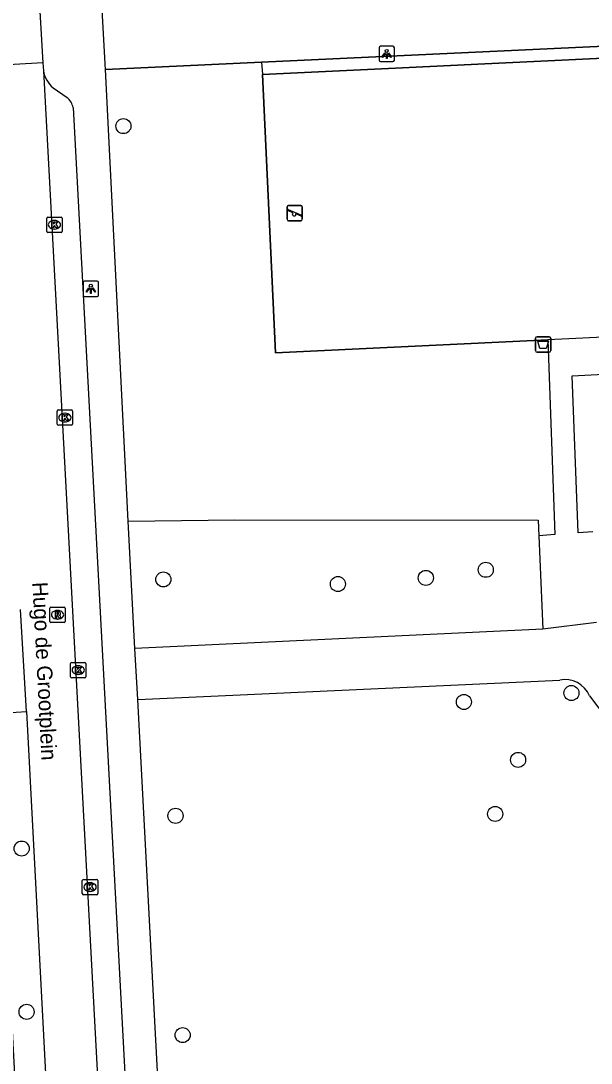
# Model space of a CAD drawing. Extents: x 158087 to 159494, y 382905 to 383981.
# Drawn here: x 158667.2 to 158704.2, y 383549.5 to 383617.1 of the extents above; entities that cross this region are included whole.
import ezdxf

# ---------------------------------------------------------------- set-up
doc = ezdxf.new("R2010")
doc.units = 0
for name, color, linetype in [('IMGEO_Afvalbak', 7, 'Continuous'), ('IMGEO_Boom', 7, 'Continuous'), ('IMGEO_Groenvoorziening', 7, 'Continuous'), ('IMGEO_Haag', 7, 'Continuous'), ('IMGEO_Hek', 7, 'Continuous'), ('IMGEO_Kolk', 7, 'Continuous'), ('IMGEO_Lichtpunt', 7, 'Continuous'), ('IMGEO_Openbare_ruimte_label', 7, 'Continuous'), ('IMGEO_Rijbaan_lokaal_open', 7, 'Continuous'), ('IMGEO_Rioolput', 7, 'Continuous'), ('IMGEO_Speelvoorziening', 7, 'Continuous'), ('IMGEO_Voetpad_gesloten', 7, 'Continuous'), ('IMGEO_Voetpad_open', 7, 'Continuous')]:
    doc.layers.add(name, color=color, linetype=linetype)

msp = doc.modelspace()

# ---------------------------------------------------------------- linework, layer by layer
at = {"layer": 'IMGEO_Afvalbak'}
for p, q in [((158700.582, 383595.72), (158700.582, 383596.52)), ((158700.582, 383596.52), (158700.582, 383595.72)), ((158700.682, 383596.62), (158701.472, 383596.62)), ((158701.472, 383596.62), (158700.682, 383596.62)), ((158701.572, 383596.52), (158701.572, 383595.72)), ((158701.572, 383595.72), (158701.572, 383596.52)), ((158701.472, 383595.62), (158700.682, 383595.62)), ((158700.682, 383595.62), (158701.472, 383595.62))]:
    msp.add_line(p, q, dxfattribs=at)
msp.add_lwpolyline([(158700.725, 383596.334), (158701.429, 383596.334), (158701.28, 383595.864), (158700.874, 383595.864), (158700.725, 383596.334)], dxfattribs=at)
for centre, start, end in [((158700.682, 383596.52), 90, 180), ((158700.682, 383596.52), 90, 180), ((158701.472, 383596.52), 0, 90), ((158701.472, 383596.52), 360, 90), ((158700.682, 383595.72), 180, 270), ((158700.682, 383595.72), 180, 270), ((158701.472, 383595.72), 270, 0), ((158701.472, 383595.72), 270, 0)]:
    msp.add_arc(centre, 0.1, start, end, dxfattribs=at)
at = {"layer": 'IMGEO_Boom'}
for centre in [(158673.837, 383610.297), (158697.357, 383581.494), (158676.431, 383580.87), (158693.465, 383580.966), (158687.758, 383580.57), (158702.916, 383573.493), (158695.938, 383572.914), (158699.455, 383569.152), (158677.22, 383565.523), (158697.966, 383565.645), (158667.232, 383563.397), (158667.553, 383552.798), (158677.681, 383551.29)]:
    msp.add_circle(centre, 0.489, dxfattribs=at)
at = {"layer": 'IMGEO_Groenvoorziening'}
for points in [[(158672.679, 383613.971), (158682.805, 383614.443)], [(158682.856, 383613.641), (158683.718, 383595.577), (158701.376, 383596.419)], [(158674.147, 383584.658), (158681.063, 383584.728), (158700.765, 383584.709), (158700.805, 383583.709)]]:
    msp.add_lwpolyline(points, dxfattribs=at)
at = {"layer": 'IMGEO_Haag'}
for points in [[(158682.805, 383614.443), (158718.465, 383616.104), (158719.034, 383616.122)], [(158719.067, 383615.367), (158697.292, 383614.329), (158691.499, 383614.053), (158682.856, 383613.641)], [(158682.805, 383614.443), (158682.856, 383613.641)]]:
    msp.add_lwpolyline(points, dxfattribs=at)
at = {"layer": 'IMGEO_Hek'}
for points in [[(158672.679, 383613.971), (158672.003, 383626.033), (158671.436, 383629.225), (158670.444, 383632.112), (158658.622, 383659.897)], [(158719.034, 383616.122), (158718.465, 383616.104), (158682.805, 383614.443)], [(158682.856, 383613.641), (158691.499, 383614.053), (158697.292, 383614.329), (158719.067, 383615.367)], [(158682.805, 383614.443), (158672.679, 383613.971)], [(158683.718, 383595.577), (158682.856, 383613.641)], [(158719.929, 383597.303), (158701.376, 383596.419)], [(158701.376, 383596.419), (158683.718, 383595.577)]]:
    msp.add_lwpolyline(points, dxfattribs=at)
at = {"layer": 'IMGEO_Kolk'}
for p, q in [((158668.86, 383603.463), (158668.86, 383604.315)), ((158668.935, 383604.389), (158669.787, 383604.389)), ((158669.861, 383604.315), (158669.861, 383603.463)), ((158669.371, 383603.609), (158669.346, 383603.609)), ((158669.348, 383604.169), (158669.373, 383604.169)), ((158669.787, 383603.389), (158668.935, 383603.389)), ((158669.539, 383590.95), (158669.539, 383591.802)), ((158669.614, 383591.876), (158670.466, 383591.876)), ((158670.027, 383591.656), (158670.052, 383591.656)), ((158670.54, 383591.802), (158670.54, 383590.95)), ((158670.466, 383590.876), (158669.614, 383590.876)), ((158670.05, 383591.096), (158670.025, 383591.096)), ((158670.404, 383574.556), (158670.404, 383575.408)), ((158670.479, 383575.482), (158671.331, 383575.482)), ((158670.892, 383575.262), (158670.917, 383575.262)), ((158671.405, 383575.408), (158671.405, 383574.556)), ((158671.331, 383574.482), (158670.479, 383574.482)), ((158670.915, 383574.702), (158670.89, 383574.702)), ((158671.17, 383560.473), (158671.17, 383561.325)), ((158671.245, 383561.399), (158672.097, 383561.399)), ((158671.658, 383561.179), (158671.683, 383561.179)), ((158672.171, 383561.325), (158672.171, 383560.473)), ((158672.097, 383560.399), (158671.245, 383560.399)), ((158671.681, 383560.619), (158671.656, 383560.619))]:
    msp.add_line(p, q, dxfattribs=at)
for points in [[(158668.86, 383603.463), (158668.86, 383604.315)], [(158668.935, 383604.389), (158669.787, 383604.389)], [(158669.861, 383604.315), (158669.861, 383603.463)], [(158669.181, 383604.089), (158669.304, 383604.089), (158669.304, 383603.938), (158669.434, 383604.089), (158669.598, 383604.089), (158669.452, 383603.938), (158669.605, 383603.689), (158669.453, 383603.689), (158669.368, 383603.853), (158669.304, 383603.786), (158669.304, 383603.689), (158669.181, 383603.689), (158669.181, 383604.089)], [(158669.787, 383603.389), (158668.935, 383603.389)], [(158669.539, 383590.95), (158669.539, 383591.802)], [(158669.614, 383591.876), (158670.466, 383591.876)], [(158669.86, 383591.576), (158669.983, 383591.576), (158669.983, 383591.425), (158670.113, 383591.576), (158670.277, 383591.576), (158670.131, 383591.425), (158670.284, 383591.176), (158670.132, 383591.176), (158670.047, 383591.34), (158669.983, 383591.273), (158669.983, 383591.176), (158669.86, 383591.176), (158669.86, 383591.576)], [(158670.54, 383591.802), (158670.54, 383590.95)], [(158670.466, 383590.876), (158669.614, 383590.876)], [(158670.404, 383574.556), (158670.404, 383575.408)], [(158670.479, 383575.482), (158671.331, 383575.482)], [(158670.725, 383575.182), (158670.848, 383575.182), (158670.848, 383575.031), (158670.978, 383575.182), (158671.142, 383575.182), (158670.996, 383575.031), (158671.149, 383574.782), (158670.997, 383574.782), (158670.912, 383574.946), (158670.848, 383574.879), (158670.848, 383574.782), (158670.725, 383574.782), (158670.725, 383575.182)], [(158671.405, 383575.408), (158671.405, 383574.556)], [(158671.331, 383574.482), (158670.479, 383574.482)], [(158671.17, 383560.473), (158671.17, 383561.325)], [(158671.245, 383561.399), (158672.097, 383561.399)], [(158671.491, 383561.099), (158671.614, 383561.099), (158671.614, 383560.948), (158671.744, 383561.099), (158671.908, 383561.099), (158671.762, 383560.948), (158671.915, 383560.699), (158671.763, 383560.699), (158671.678, 383560.863), (158671.614, 383560.796), (158671.614, 383560.699), (158671.491, 383560.699), (158671.491, 383561.099)], [(158672.171, 383561.325), (158672.171, 383560.473)], [(158672.097, 383560.399), (158671.245, 383560.399)]]:
    msp.add_lwpolyline(points, dxfattribs=at)
for centre, start, end in [((158668.937, 383604.313), 91.55205, 178.44795), ((158668.937, 383604.313), 91.55205, 178.44795), ((158669.785, 383604.313), 1.55205, 88.44795), ((158669.785, 383604.313), 1.55205, 88.44795), ((158668.937, 383603.465), 181.55205, 268.44795), ((158668.937, 383603.465), 181.55205, 268.44795), ((158669.785, 383603.465), 271.55205, 358.44795), ((158669.785, 383603.465), 271.55205, 358.44795), ((158669.616, 383591.8), 91.55205, 178.44795), ((158669.616, 383591.8), 91.55205, 178.44795), ((158670.464, 383591.8), 1.55205, 88.44795), ((158670.464, 383591.8), 1.55205, 88.44795), ((158669.616, 383590.952), 181.55205, 268.44795), ((158669.616, 383590.952), 181.55205, 268.44795), ((158670.464, 383590.952), 271.55205, 358.44795), ((158670.464, 383590.952), 271.55205, 358.44795), ((158670.481, 383575.406), 91.55205, 178.44795), ((158670.481, 383575.406), 91.55205, 178.44795), ((158671.329, 383575.406), 1.55205, 88.44795), ((158671.329, 383575.406), 1.55205, 88.44795), ((158670.481, 383574.558), 181.55205, 268.44795), ((158670.481, 383574.558), 181.55205, 268.44795), ((158671.329, 383574.558), 271.55205, 358.44795), ((158671.329, 383574.558), 271.55205, 358.44795), ((158671.247, 383561.323), 91.55205, 178.44795), ((158671.247, 383561.323), 91.55205, 178.44795), ((158672.095, 383561.323), 1.55205, 88.44795), ((158672.095, 383561.323), 1.55205, 88.44795), ((158671.247, 383560.475), 181.55205, 268.44795), ((158671.247, 383560.475), 181.55205, 268.44795), ((158672.095, 383560.475), 271.55205, 358.44795), ((158672.095, 383560.475), 271.55205, 358.44795)]:
    msp.add_arc(centre, 0.0765, start, end, dxfattribs=at)
for centre, major_axis, ratio, start_param, end_param in [((158669.347, 383603.889), (-0.387, 0.002), 0.722429, 4.712389, 7.853982), ((158669.372, 383603.889), (-0.39, 0.002), 0.717154, 1.570796, 4.712389), ((158670.026, 383591.376), (-0.387, 0.002), 0.722429, 4.712389, 7.853982), ((158670.051, 383591.376), (-0.39, 0.002), 0.717154, 1.570796, 4.712389), ((158670.891, 383574.982), (-0.387, 0.002), 0.722429, 4.712389, 7.853982), ((158670.916, 383574.982), (-0.39, 0.002), 0.717154, 1.570796, 4.712389), ((158671.657, 383560.899), (-0.387, 0.002), 0.722429, 4.712389, 7.853982), ((158671.682, 383560.899), (-0.39, 0.002), 0.717154, 1.570796, 4.712389)]:
    msp.add_ellipse(centre, major_axis=major_axis, ratio=ratio, start_param=start_param, end_param=end_param, dxfattribs=at)
at = {"layer": 'IMGEO_Lichtpunt'}
for p, q in [((158690.427, 383615.382), (158690.427, 383614.575)), ((158690.427, 383615.382), (158690.427, 383614.575)), ((158691.329, 383615.477), (158690.521, 383615.477)), ((158691.329, 383615.477), (158690.521, 383615.477)), ((158691.423, 383614.575), (158691.423, 383615.382)), ((158691.423, 383614.575), (158691.423, 383615.382)), ((158690.521, 383614.481), (158691.329, 383614.481)), ((158690.521, 383614.481), (158691.329, 383614.481)), ((158671.222, 383600.135), (158671.222, 383599.328)), ((158671.222, 383600.135), (158671.222, 383599.328)), ((158672.124, 383600.23), (158671.316, 383600.23)), ((158672.124, 383600.23), (158671.316, 383600.23)), ((158672.218, 383599.328), (158672.218, 383600.135)), ((158672.218, 383599.328), (158672.218, 383600.135)), ((158671.316, 383599.234), (158672.124, 383599.234)), ((158671.316, 383599.234), (158672.124, 383599.234))]:
    msp.add_line(p, q, dxfattribs=at)
for points in [[(158690.801, 383615.046), (158690.84, 383615.018), (158690.652, 383614.756), (158690.614, 383614.783), (158690.801, 383615.046)], [(158691.013, 383615.018), (158691.051, 383615.045), (158691.238, 383614.783), (158691.199, 383614.755), (158691.013, 383615.018)], [(158690.903, 383614.998), (158690.95, 383614.998), (158690.95, 383614.676), (158690.903, 383614.676), (158690.903, 383614.998)], [(158671.596, 383599.799), (158671.635, 383599.771), (158671.447, 383599.509), (158671.409, 383599.536), (158671.596, 383599.799)], [(158671.698, 383599.751), (158671.745, 383599.751), (158671.745, 383599.429), (158671.698, 383599.429), (158671.698, 383599.751)], [(158671.808, 383599.771), (158671.846, 383599.798), (158672.033, 383599.536), (158671.994, 383599.508), (158671.808, 383599.771)]]:
    msp.add_lwpolyline(points, dxfattribs=at)
for centre in [(158690.926, 383615.18), (158671.721, 383599.933)]:
    msp.add_circle(centre, 0.0994, dxfattribs=at)
for centre, start, end in [((158690.521, 383615.382), 90, 180), ((158690.521, 383615.382), 90, 180), ((158691.329, 383615.382), 0, 90), ((158691.329, 383615.382), 0, 90), ((158690.521, 383614.575), 180, 270), ((158690.521, 383614.575), 180, 270), ((158691.329, 383614.575), 270, 0), ((158691.329, 383614.575), 270, 360), ((158671.316, 383600.135), 90, 180), ((158671.316, 383600.135), 90, 180), ((158672.124, 383600.135), 0, 90), ((158672.124, 383600.135), 0, 90), ((158671.316, 383599.328), 180, 270), ((158671.316, 383599.328), 180, 270), ((158672.124, 383599.328), 270, 0), ((158672.124, 383599.328), 270, 360)]:
    msp.add_arc(centre, 0.0946, start, end, dxfattribs=at)
at = {"layer": 'IMGEO_Rijbaan_lokaal_open'}
for points in [[(158668.323, 383619.246), (158668.602, 383614.398)], [(158668.602, 383614.398), (158665.226, 383614.207)], [(158668.602, 383614.398), (158668.645, 383613.894)], [(158668.645, 383613.894), (158674.06, 383513.107)], [(158667.539, 383572.294), (158667.153, 383578.917)], [(158667.539, 383572.294), (158670.663, 383512.932)]]:
    msp.add_lwpolyline(points, dxfattribs=at)
at = {"layer": 'IMGEO_Rioolput'}
for p, q in [((158669.06, 383578.146), (158669.06, 383578.998)), ((158669.135, 383579.072), (158669.987, 383579.072)), ((158669.548, 383578.852), (158669.573, 383578.852)), ((158670.061, 383578.998), (158670.061, 383578.146)), ((158669.987, 383578.072), (158669.135, 383578.072)), ((158669.571, 383578.292), (158669.546, 383578.292))]:
    msp.add_line(p, q, dxfattribs=at)
for points in [[(158669.06, 383578.146), (158669.06, 383578.998)], [(158669.135, 383579.072), (158669.987, 383579.072)], [(158669.649, 383578.77), (158669.397, 383578.772), (158669.397, 383578.372)], [(158669.397, 383578.372), (158669.521, 383578.372), (158669.521, 383578.534), (158669.532, 383578.534)], [(158669.575, 383578.691), (158669.521, 383578.691), (158669.521, 383578.61)], [(158669.521, 383578.61), (158669.573, 383578.61)], [(158669.579, 383578.505), (158669.65, 383578.372), (158669.79, 383578.372), (158669.725, 383578.498)], [(158670.061, 383578.998), (158670.061, 383578.146)], [(158669.987, 383578.072), (158669.135, 383578.072)]]:
    msp.add_lwpolyline(points, dxfattribs=at)
for centre, radius, start, end in [((158669.137, 383578.996), 0.0765, 91.55205, 178.44795), ((158669.137, 383578.996), 0.0765, 91.55205, 178.44795), ((158669.531, 383578.481), 0.0533, 26.02933, 88.69889), ((158669.557, 383578.799), 0.19, 274.7715, 282.96867), ((158669.581, 383578.595), 0.0964, 77.00612, 93.18647), ((158669.595, 383578.652), 0.0378, 276.66336, 79.67722), ((158669.648, 383578.66), 0.109, 350.36119, 89.41601), ((158669.646, 383578.66), 0.112, 277.58423, 350.98172), ((158669.63, 383578.445), 0.108, 29.51342, 73.79051), ((158669.985, 383578.996), 0.0765, 1.55205, 88.44795), ((158669.985, 383578.996), 0.0765, 1.55205, 88.44795), ((158669.137, 383578.148), 0.0765, 181.55205, 268.44795), ((158669.137, 383578.148), 0.0765, 181.55205, 268.44795), ((158669.985, 383578.148), 0.0765, 271.55205, 358.44795), ((158669.985, 383578.148), 0.0765, 271.55205, 358.44795)]:
    msp.add_arc(centre, radius, start, end, dxfattribs=at)
for centre, major_axis, ratio, start_param, end_param in [((158669.547, 383578.572), (-0.387, 0.002), 0.722429, 4.712389, 7.853982), ((158669.572, 383578.572), (-0.39, 0.002), 0.717154, 1.570796, 4.712389)]:
    msp.add_ellipse(centre, major_axis=major_axis, ratio=ratio, start_param=start_param, end_param=end_param, dxfattribs=at)
at = {"layer": 'IMGEO_Speelvoorziening'}
for p, q in [((158684.456, 383604.247), (158684.456, 383605.047)), ((158684.456, 383605.047), (158684.456, 383604.247)), ((158684.525, 383604.872), (158685.401, 383604.519)), ((158684.556, 383605.147), (158685.346, 383605.147)), ((158685.346, 383605.147), (158684.556, 383605.147)), ((158685.446, 383605.047), (158685.446, 383604.247)), ((158685.446, 383604.247), (158685.446, 383605.047)), ((158684.839, 383604.675), (158684.5, 383604.812)), ((158685.377, 383604.459), (158685.037, 383604.596)), ((158685.346, 383604.147), (158684.556, 383604.147)), ((158684.556, 383604.147), (158685.346, 383604.147))]:
    msp.add_line(p, q, dxfattribs=at)
for centre, radius, start, end in [((158684.556, 383605.047), 0.1, 90, 180), ((158684.556, 383605.047), 0.1, 90, 180), ((158684.513, 383604.842), 0.0327, 68.07798, 248.07798), ((158685.346, 383605.047), 0.1, 0, 90), ((158685.346, 383605.047), 0.1, 360, 90), ((158684.556, 383604.247), 0.1, 180, 270), ((158684.556, 383604.247), 0.1, 180, 270), ((158684.918, 383604.585), 0.12, 130.99278, 5.16318), ((158685.346, 383604.247), 0.1, 270, 0), ((158685.346, 383604.247), 0.1, 270, 0), ((158685.389, 383604.489), 0.0327, 248.07798, 68.07798)]:
    msp.add_arc(centre, radius, start, end, dxfattribs=at)
at = {"layer": 'IMGEO_Voetpad_gesloten'}
for points in [[(158719.929, 383597.303), (158701.376, 383596.419)], [(158701.376, 383596.419), (158701.843, 383583.78), (158700.805, 383583.709)], [(158704.307, 383583.948), (158703.351, 383583.883), (158702.953, 383594.084), (158729.523, 383595.498)], [(158700.805, 383583.709), (158701.069, 383577.641)], [(158704.544, 383578.082), (158701.069, 383577.641)], [(158701.069, 383577.641), (158674.588, 383576.375)], [(158674.764, 383573.077), (158674.588, 383576.375)], [(158674.764, 383573.077), (158680.931, 383573.36), (158702.156, 383574.337)], [(158704.096, 383573.315), (158722.284, 383549.272), (158723.254, 383547.99), (158723.332, 383547.697), (158723.182, 383547.434), (158700.718, 383529.789), (158687.768, 383519.617)]]:
    msp.add_lwpolyline(points, dxfattribs=at)
msp.add_arc((158702.489, 383572.618), 1.751, 23.46607, 100.97304, dxfattribs=at)
at = {"layer": 'IMGEO_Voetpad_open'}
for points in [[(158672.679, 383613.971), (158672.003, 383626.033), (158671.436, 383629.225), (158670.444, 383632.112), (158658.622, 383659.897)], [(158674.147, 383584.658), (158672.679, 383613.971)], [(158669.281, 383612.788), (158670.181, 383612.153)], [(158670.567, 383611.494), (158675.834, 383513.198)], [(158674.588, 383576.375), (158674.147, 383584.658)], [(158677.118, 383528.876), (158674.764, 383573.077)], [(158668.993, 383507.507), (158665.508, 383572.174), (158667.539, 383572.294)]]:
    msp.add_lwpolyline(points, dxfattribs=at)
for centre, radius, start, end in [((158670.415, 383614.176), 1.793, 189.05621, 230.74549), ((158669.531, 383611.329), 1.049, 9.01924, 51.69884)]:
    msp.add_arc(centre, radius, start, end, dxfattribs=at)

# ---------------------------------------------------------------- texts
at = {"layer": 'IMGEO_Openbare_ruimte_label'}
msp.add_text('Hugo de Grootplein', height=1, rotation=272.97967, dxfattribs=at).set_placement((158667.922, 383580.68))

doc.saveas('drawing.dxf')
